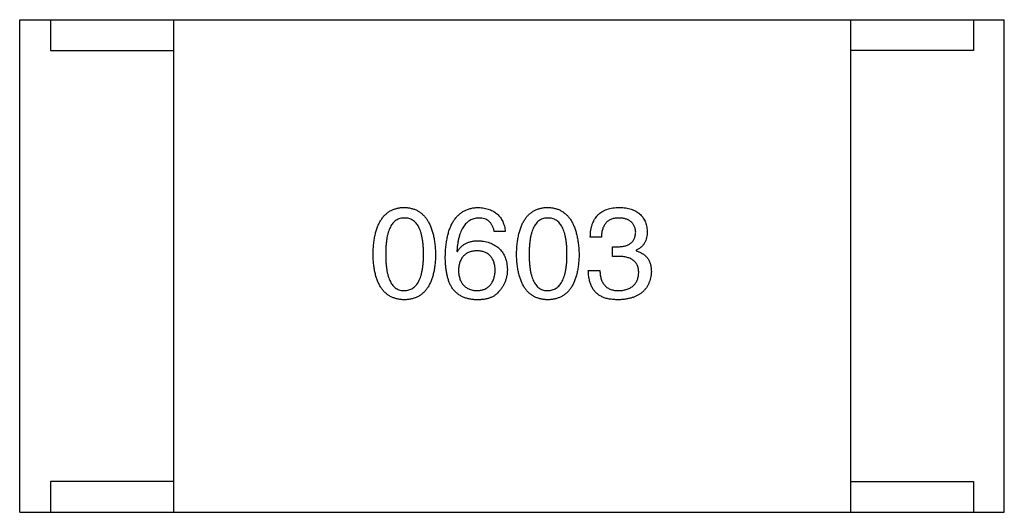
# Model space of a CAD drawing. Header units: millimetres. Extents: x 42 to 554, y 166 to 335.
# Tile 392 of 410: x 496.495 to 498.095, y 266.575 to 267.375. Entities that reach past the tile are written whole.
import ezdxf

# ---------------------------------------------------------------- set-up
doc = ezdxf.new("R2010")
doc.units = ezdxf.units.MM
doc.header["$LTSCALE"] = 30.734
doc.layers.get('0').update_dxf_attribs({"linetype": 'CONTINUOUS'})

msp = doc.modelspace()

# ---------------------------------------------------------------- linework, layer by layer
at = {"linetype": 'Continuous'}
for p, q in [((496.4946, 267.375), (498.0946, 267.375)), ((496.4946, 266.575), (496.4946, 267.375)), ((496.5446, 267.375), (496.5446, 267.325)), ((496.7446, 267.375), (496.7446, 266.575)), ((497.8446, 267.375), (497.8446, 266.575)), ((498.0446, 267.375), (498.0446, 267.325)), ((498.0946, 266.575), (498.0946, 267.375)), ((496.5446, 267.325), (496.7446, 267.325)), ((498.0446, 267.325), (497.8446, 267.325)), ((497.2837, 267.0309), (497.2657, 267.0309)), ((497.4398, 267.0219), (497.4218, 267.0219)), ((497.205, 266.9989), (497.2059, 266.9981)), ((497.4579, 267.0063), (497.4677, 267.0063)), ((497.4579, 266.9907), (497.4579, 267.0063)), ((497.4964, 267.0006), (497.4964, 266.9997)), ((497.4669, 266.9907), (497.4579, 266.9907)), ((497.4185, 266.9678), (497.4374, 266.9678)), ((496.7446, 266.625), (496.5446, 266.625)), ((496.5446, 266.625), (496.5446, 266.575)), ((497.8446, 266.625), (498.0446, 266.625)), ((498.0446, 266.625), (498.0446, 266.575)), ((496.4946, 266.575), (498.0946, 266.575))]:
    msp.add_line(p, q, dxfattribs=at)
for points, knots in [([(497.0688, 266.994), (497.0689, 266.997), (497.0691, 267.003), (497.0699, 267.0115), (497.0709, 267.0195), (497.0725, 267.0269), (497.0743, 267.0337), (497.0766, 267.04), (497.0792, 267.0457), (497.0822, 267.0507), (497.0855, 267.0553), (497.0893, 267.0592), (497.0934, 267.0625), (497.0979, 267.0653), (497.1029, 267.0674), (497.1081, 267.069), (497.1137, 267.07), (497.1176, 267.0701), (497.1196, 267.0702)], [0, 0, 0, 0, 0.088823, 0.172287, 0.250296, 0.323438, 0.392244, 0.456221, 0.516635, 0.573871, 0.628, 0.680335, 0.731489, 0.782557, 0.834044, 0.886738, 0.942089, 1, 1, 1, 1]), ([(497.1196, 267.0702), (497.1216, 267.0701), (497.1254, 267.0699), (497.1309, 267.0688), (497.1361, 267.0672), (497.141, 267.065), (497.1454, 267.0622), (497.1495, 267.0588), (497.1532, 267.0548), (497.1566, 267.0503), (497.1596, 267.0453), (497.1623, 267.0396), (497.1645, 267.0334), (497.1664, 267.0266), (497.168, 267.0193), (497.1692, 267.0114), (497.17, 267.0029), (497.1703, 266.997), (497.1704, 266.994)], [0, 0, 0, 0, 0.057415, 0.112361, 0.16496, 0.216437, 0.267441, 0.318839, 0.371478, 0.426325, 0.483626, 0.544235, 0.608673, 0.677374, 0.750405, 0.828394, 0.911525, 1, 1, 1, 1]), ([(497.1862, 266.9907), (497.1863, 266.9939), (497.1865, 267), (497.1873, 267.0088), (497.1885, 267.0171), (497.1901, 267.0248), (497.192, 267.0318), (497.1944, 267.0383), (497.1972, 267.0442), (497.2004, 267.0495), (497.204, 267.0542), (497.208, 267.0583), (497.2124, 267.0619), (497.2172, 267.0648), (497.2224, 267.067), (497.228, 267.0688), (497.234, 267.0699), (497.2382, 267.0701), (497.2403, 267.0702)], [0, 0, 0, 0, 0.087517, 0.169686, 0.246944, 0.319347, 0.387088, 0.450961, 0.511075, 0.567974, 0.622351, 0.675039, 0.726853, 0.778688, 0.83093, 0.884738, 0.941043, 1, 1, 1, 1]), ([(497.2403, 267.0702), (497.2419, 267.0701), (497.245, 267.0698), (497.2495, 267.0691), (497.2537, 267.0682), (497.2577, 267.0669), (497.2614, 267.0654), (497.2648, 267.0636), (497.268, 267.0615), (497.2709, 267.0592), (497.2734, 267.0566), (497.2757, 267.0537), (497.2778, 267.0506), (497.2795, 267.0472), (497.281, 267.0435), (497.2822, 267.0395), (497.2832, 267.0353), (497.2835, 267.0324), (497.2837, 267.0309)], [0, 0, 0, 0, 0.073784, 0.144317, 0.211047, 0.274818, 0.336501, 0.395724, 0.453465, 0.510016, 0.566585, 0.622844, 0.680328, 0.739335, 0.800408, 0.863904, 0.93053, 1, 1, 1, 1]), ([(497.3019, 266.994), (497.302, 266.997), (497.3022, 267.003), (497.303, 267.0115), (497.3041, 267.0195), (497.3056, 267.0269), (497.3075, 267.0337), (497.3097, 267.04), (497.3123, 267.0457), (497.3153, 267.0507), (497.3187, 267.0553), (497.3224, 267.0592), (497.3266, 267.0625), (497.3311, 267.0653), (497.336, 267.0674), (497.3413, 267.069), (497.3469, 267.07), (497.3508, 267.0701), (497.3528, 267.0702)], [0, 0, 0, 0, 0.088823, 0.172287, 0.250296, 0.323438, 0.392244, 0.456221, 0.516635, 0.573871, 0.628, 0.680335, 0.731489, 0.782557, 0.834044, 0.886738, 0.942089, 1, 1, 1, 1]), ([(497.3528, 267.0702), (497.3547, 267.0701), (497.3585, 267.0699), (497.3641, 267.0688), (497.3693, 267.0672), (497.3741, 267.065), (497.3786, 267.0622), (497.3827, 267.0588), (497.3864, 267.0548), (497.3898, 267.0503), (497.3928, 267.0453), (497.3954, 267.0396), (497.3977, 267.0334), (497.3996, 267.0266), (497.4011, 267.0193), (497.4023, 267.0114), (497.4032, 267.0029), (497.4034, 266.997), (497.4036, 266.994)], [0, 0, 0, 0, 0.057415, 0.112361, 0.16496, 0.216437, 0.267441, 0.318839, 0.371478, 0.426325, 0.483626, 0.544235, 0.608673, 0.677374, 0.750405, 0.828394, 0.911525, 1, 1, 1, 1]), ([(497.4218, 267.0219), (497.4219, 267.0238), (497.422, 267.0275), (497.4226, 267.0329), (497.4236, 267.038), (497.425, 267.0427), (497.4267, 267.047), (497.4288, 267.051), (497.4312, 267.0546), (497.434, 267.0578), (497.4372, 267.0607), (497.4407, 267.0631), (497.4446, 267.0653), (497.4489, 267.067), (497.4535, 267.0684), (497.4585, 267.0694), (497.4638, 267.0701), (497.4674, 267.0702), (497.4693, 267.0702)], [0, 0, 0, 0, 0.074804, 0.144899, 0.211458, 0.274554, 0.334363, 0.392059, 0.448123, 0.503024, 0.558154, 0.613471, 0.670844, 0.729926, 0.792003, 0.857405, 0.926768, 1, 1, 1, 1]), ([(497.4693, 267.0702), (497.4711, 267.0701), (497.4744, 267.07), (497.4793, 267.0693), (497.4838, 267.0685), (497.4881, 267.0673), (497.492, 267.0659), (497.4956, 267.0641), (497.499, 267.0621), (497.5019, 267.0598), (497.5046, 267.0573), (497.507, 267.0544), (497.509, 267.0513), (497.5108, 267.0479), (497.5122, 267.0443), (497.5132, 267.0403), (497.514, 267.0361), (497.5143, 267.0332), (497.5144, 267.0317)], [0, 0, 0, 0, 0.077845, 0.151584, 0.221397, 0.287366, 0.350104, 0.410398, 0.467998, 0.524388, 0.579979, 0.635152, 0.690917, 0.747936, 0.806661, 0.867861, 0.932479, 1, 1, 1, 1]), ([(497.1196, 267.053), (497.1184, 267.053), (497.116, 267.0529), (497.1125, 267.0522), (497.1093, 267.051), (497.1063, 267.0494), (497.1035, 267.0473), (497.101, 267.0447), (497.0988, 267.0417), (497.0968, 267.0382), (497.095, 267.0343), (497.0934, 267.0299), (497.0922, 267.025), (497.0911, 267.0197), (497.0903, 267.0139), (497.0897, 267.0077), (497.0893, 267.001), (497.0893, 266.9964), (497.0893, 266.994)], [0, 0, 0, 0, 0.049764, 0.097007, 0.143217, 0.188577, 0.235116, 0.282997, 0.333719, 0.387776, 0.445989, 0.508679, 0.576563, 0.649481, 0.728235, 0.812722, 0.903548, 1, 1, 1, 1]), ([(497.1508, 266.994), (497.1507, 266.9964), (497.1507, 267.001), (497.1503, 267.0077), (497.1497, 267.0139), (497.1489, 267.0197), (497.1478, 267.025), (497.1465, 267.0299), (497.1449, 267.0343), (497.1431, 267.0382), (497.141, 267.0417), (497.1387, 267.0447), (497.1361, 267.0473), (497.1333, 267.0494), (497.1302, 267.051), (497.1269, 267.0522), (497.1233, 267.0529), (497.1209, 267.053), (497.1196, 267.053)], [0, 0, 0, 0, 0.095719, 0.185854, 0.269738, 0.347952, 0.420315, 0.487894, 0.550245, 0.608186, 0.662454, 0.713283, 0.761375, 0.808209, 0.854301, 0.901312, 0.949396, 1, 1, 1, 1]), ([(497.2403, 267.053), (497.239, 267.0529), (497.2364, 267.0527), (497.2328, 267.0519), (497.2293, 267.0507), (497.2261, 267.0491), (497.223, 267.0471), (497.2203, 267.0447), (497.2177, 267.0418), (497.2154, 267.0387), (497.2133, 267.0351), (497.2114, 267.0311), (497.2098, 267.0267), (497.2084, 267.0219), (497.2072, 267.0167), (497.2062, 267.0111), (497.2055, 267.0052), (497.2052, 267.001), (497.205, 266.9989)], [0, 0, 0, 0, 0.054741, 0.107075, 0.158339, 0.208382, 0.258772, 0.310045, 0.362765, 0.417822, 0.475982, 0.537466, 0.602901, 0.673037, 0.747247, 0.826291, 0.910782, 1, 1, 1, 1]), ([(497.2657, 267.0309), (497.2653, 267.0326), (497.2646, 267.036), (497.2627, 267.0405), (497.2603, 267.0444), (497.2574, 267.0476), (497.2539, 267.05), (497.2498, 267.0518), (497.2452, 267.0529), (497.242, 267.053), (497.2403, 267.053)], [0, 0, 0, 0, 0.1439, 0.274233, 0.394478, 0.509388, 0.621911, 0.738504, 0.863414, 1, 1, 1, 1]), ([(497.3528, 267.053), (497.3515, 267.053), (497.3491, 267.0529), (497.3457, 267.0522), (497.3424, 267.051), (497.3394, 267.0494), (497.3367, 267.0473), (497.3342, 267.0447), (497.3319, 267.0417), (497.3299, 267.0382), (497.3281, 267.0343), (497.3266, 267.0299), (497.3253, 267.025), (497.3242, 267.0197), (497.3234, 267.0139), (497.3229, 267.0077), (497.3225, 267.001), (497.3225, 266.9964), (497.3224, 266.994)], [0, 0, 0, 0, 0.049764, 0.097007, 0.143217, 0.188577, 0.235116, 0.282997, 0.333719, 0.387776, 0.445989, 0.508679, 0.576563, 0.649481, 0.728235, 0.812722, 0.903548, 1, 1, 1, 1]), ([(497.3839, 266.994), (497.3839, 266.9964), (497.3838, 267.001), (497.3835, 267.0077), (497.3829, 267.0139), (497.382, 267.0197), (497.3809, 267.025), (497.3796, 267.0299), (497.3781, 267.0343), (497.3762, 267.0382), (497.3741, 267.0417), (497.3718, 267.0447), (497.3693, 267.0473), (497.3665, 267.0494), (497.3634, 267.051), (497.36, 267.0522), (497.3565, 267.0529), (497.354, 267.053), (497.3528, 267.053)], [0, 0, 0, 0, 0.095719, 0.185854, 0.269738, 0.347952, 0.420315, 0.487894, 0.550245, 0.608186, 0.662454, 0.713283, 0.761375, 0.808209, 0.854301, 0.901312, 0.949396, 1, 1, 1, 1]), ([(497.4685, 267.053), (497.4674, 267.053), (497.4652, 267.053), (497.462, 267.0526), (497.459, 267.052), (497.4563, 267.0511), (497.4537, 267.0501), (497.4514, 267.0487), (497.4493, 267.0471), (497.4474, 267.0453), (497.4457, 267.0432), (497.4442, 267.0408), (497.4429, 267.0383), (497.4419, 267.0355), (497.441, 267.0324), (497.4404, 267.0291), (497.44, 267.0256), (497.4399, 267.0231), (497.4398, 267.0219)], [0, 0, 0, 0, 0.069877, 0.136363, 0.198671, 0.257968, 0.315462, 0.370709, 0.425568, 0.479847, 0.535753, 0.592303, 0.651386, 0.713311, 0.778642, 0.84836, 0.921866, 1, 1, 1, 1]), ([(497.4956, 267.0301), (497.4955, 267.031), (497.4953, 267.0327), (497.4948, 267.0352), (497.4942, 267.0376), (497.4933, 267.0398), (497.4923, 267.0418), (497.491, 267.0437), (497.4896, 267.0454), (497.488, 267.0469), (497.4862, 267.0483), (497.4842, 267.0494), (497.4821, 267.0505), (497.4797, 267.0513), (497.4772, 267.052), (497.4744, 267.0525), (497.4715, 267.0529), (497.4695, 267.053), (497.4685, 267.053)], [0, 0, 0, 0, 0.067655, 0.132224, 0.194132, 0.253145, 0.309858, 0.366002, 0.421361, 0.47702, 0.532632, 0.590536, 0.65067, 0.713258, 0.779588, 0.848803, 0.921949, 1, 1, 1, 1]), ([(497.4677, 267.0063), (497.4688, 267.0063), (497.4709, 267.0064), (497.474, 267.0068), (497.4769, 267.0073), (497.4796, 267.008), (497.482, 267.0089), (497.4843, 267.01), (497.4863, 267.0112), (497.4882, 267.0126), (497.4899, 267.0142), (497.4913, 267.016), (497.4925, 267.0179), (497.4936, 267.02), (497.4944, 267.0223), (497.495, 267.0247), (497.4954, 267.0273), (497.4955, 267.0291), (497.4956, 267.0301)], [0, 0, 0, 0, 0.079415, 0.154091, 0.22508, 0.29186, 0.355026, 0.415127, 0.472418, 0.528511, 0.583551, 0.638361, 0.693547, 0.750023, 0.807857, 0.868401, 0.932259, 1, 1, 1, 1]), ([(497.5144, 267.0317), (497.5144, 267.0299), (497.5143, 267.0263), (497.5134, 267.0212), (497.512, 267.0166), (497.51, 267.0124), (497.5075, 267.0087), (497.5043, 267.0055), (497.5006, 267.0027), (497.4978, 267.0013), (497.4964, 267.0006)], [0, 0, 0, 0, 0.143686, 0.277942, 0.40333, 0.521785, 0.638573, 0.755208, 0.874773, 1, 1, 1, 1]), ([(497.2059, 266.9981), (497.2067, 266.9995), (497.2084, 267.0023), (497.2116, 267.0061), (497.2152, 267.0092), (497.2194, 267.0118), (497.224, 267.0137), (497.229, 267.0151), (497.2345, 267.016), (497.2383, 267.0161), (497.2403, 267.0161)], [0, 0, 0, 0, 0.122276, 0.239997, 0.35611, 0.473903, 0.59404, 0.720428, 0.855383, 1, 1, 1, 1]), ([(497.2403, 267.0161), (497.2421, 267.016), (497.2457, 267.0156), (497.2508, 267.0147), (497.2556, 267.0136), (497.2601, 267.0121), (497.2642, 267.0102), (497.268, 267.0081), (497.2714, 267.0056), (497.2745, 267.0029), (497.2773, 266.9998), (497.2797, 266.9963), (497.2818, 266.9926), (497.2836, 266.9886), (497.2849, 266.9842), (497.286, 266.9796), (497.2867, 266.9746), (497.2869, 266.9712), (497.287, 266.9694)], [0, 0, 0, 0, 0.074228, 0.144548, 0.211288, 0.274576, 0.335162, 0.393915, 0.450599, 0.506657, 0.562409, 0.618617, 0.676096, 0.735061, 0.79654, 0.860906, 0.928473, 1, 1, 1, 1]), ([(497.1196, 266.9202), (497.1176, 266.9203), (497.1137, 266.9205), (497.1081, 266.9214), (497.1029, 266.923), (497.098, 266.925), (497.0934, 266.9277), (497.0893, 266.9309), (497.0855, 266.9347), (497.0822, 266.9391), (497.0792, 266.944), (497.0766, 266.9495), (497.0743, 266.9556), (497.0725, 266.9622), (497.0709, 266.9693), (497.0699, 266.977), (497.0691, 266.9853), (497.0689, 266.9911), (497.0688, 266.994)], [0, 0, 0, 0, 0.059135, 0.115606, 0.169241, 0.221578, 0.273261, 0.324749, 0.377329, 0.431642, 0.488541, 0.548597, 0.612232, 0.680174, 0.752504, 0.829777, 0.912307, 1, 1, 1, 1]), ([(497.0893, 266.994), (497.0893, 266.9916), (497.0893, 266.987), (497.0897, 266.9803), (497.0903, 266.9741), (497.0911, 266.9683), (497.0922, 266.963), (497.0934, 266.9581), (497.095, 266.9537), (497.0968, 266.9498), (497.0988, 266.9463), (497.101, 266.9433), (497.1035, 266.9407), (497.1063, 266.9386), (497.1093, 266.937), (497.1125, 266.9358), (497.116, 266.9351), (497.1184, 266.935), (497.1196, 266.935)], [0, 0, 0, 0, 0.096457, 0.187288, 0.27178, 0.350132, 0.423455, 0.491343, 0.554037, 0.612253, 0.666313, 0.717038, 0.764921, 0.811214, 0.856775, 0.902988, 0.950234, 1, 1, 1, 1]), ([(497.1196, 266.935), (497.1209, 266.9351), (497.1233, 266.9352), (497.1269, 266.936), (497.1302, 266.9372), (497.1333, 266.9389), (497.1361, 266.941), (497.1387, 266.9437), (497.141, 266.9467), (497.1431, 266.9502), (497.1449, 266.9541), (497.1465, 266.9585), (497.1478, 266.9633), (497.1489, 266.9686), (497.1497, 266.9743), (497.1503, 266.9805), (497.1507, 266.9871), (497.1507, 266.9917), (497.1508, 266.994)], [0, 0, 0, 0, 0.050879, 0.099377, 0.146973, 0.193618, 0.240619, 0.289461, 0.34047, 0.395283, 0.453059, 0.515633, 0.582666, 0.655287, 0.732971, 0.815933, 0.905166, 1, 1, 1, 1]), ([(497.1704, 266.994), (497.1703, 266.9911), (497.1701, 266.9853), (497.1694, 266.977), (497.1683, 266.9693), (497.1667, 266.9622), (497.1649, 266.9556), (497.1626, 266.9495), (497.16, 266.944), (497.157, 266.9391), (497.1537, 266.9347), (497.1499, 266.9309), (497.1458, 266.9277), (497.1413, 266.925), (497.1364, 266.923), (497.1311, 266.9214), (497.1255, 266.9205), (497.1216, 266.9203), (497.1196, 266.9202)], [0, 0, 0, 0, 0.08769, 0.170218, 0.24749, 0.319818, 0.387758, 0.451391, 0.511445, 0.568185, 0.622681, 0.67526, 0.726746, 0.778428, 0.830764, 0.884397, 0.940866, 1, 1, 1, 1]), ([(497.2378, 266.9997), (497.2367, 266.9997), (497.2344, 266.9996), (497.2311, 266.9991), (497.228, 266.9984), (497.2252, 266.9975), (497.2225, 266.9964), (497.2201, 266.9949), (497.2179, 266.9933), (497.2159, 266.9914), (497.214, 266.9892), (497.2125, 266.9869), (497.2111, 266.9843), (497.2099, 266.9814), (497.209, 266.9783), (497.2083, 266.975), (497.2077, 266.9715), (497.2076, 266.969), (497.2075, 266.9678)], [0, 0, 0, 0, 0.070453, 0.136523, 0.199866, 0.260392, 0.318446, 0.374657, 0.430182, 0.485556, 0.541071, 0.598396, 0.657208, 0.718642, 0.783247, 0.851631, 0.923928, 1, 1, 1, 1]), ([(497.2673, 266.9686), (497.2672, 266.9698), (497.2671, 266.9722), (497.2666, 266.9757), (497.2658, 266.9789), (497.2649, 266.9819), (497.2638, 266.9846), (497.2625, 266.9872), (497.2609, 266.9895), (497.2592, 266.9916), (497.2572, 266.9934), (497.2551, 266.995), (497.2527, 266.9964), (497.2501, 266.9976), (497.2473, 266.9985), (497.2443, 266.9991), (497.2411, 266.9996), (497.2389, 266.9997), (497.2378, 266.9997)], [0, 0, 0, 0, 0.076288, 0.14871, 0.216387, 0.281386, 0.342528, 0.402111, 0.4591, 0.514852, 0.569974, 0.625644, 0.682226, 0.740156, 0.800362, 0.863471, 0.930116, 1, 1, 1, 1]), ([(497.3528, 266.9202), (497.3508, 266.9203), (497.3469, 266.9205), (497.3413, 266.9214), (497.336, 266.923), (497.3311, 266.925), (497.3266, 266.9277), (497.3224, 266.9309), (497.3187, 266.9347), (497.3154, 266.9391), (497.3123, 266.944), (497.3097, 266.9495), (497.3075, 266.9556), (497.3056, 266.9622), (497.3041, 266.9693), (497.303, 266.977), (497.3022, 266.9853), (497.302, 266.9911), (497.3019, 266.994)], [0, 0, 0, 0, 0.059135, 0.115606, 0.169241, 0.221578, 0.273261, 0.324749, 0.377329, 0.431642, 0.488541, 0.548597, 0.612232, 0.680174, 0.752504, 0.829777, 0.912307, 1, 1, 1, 1]), ([(497.3224, 266.994), (497.3225, 266.9916), (497.3225, 266.987), (497.3229, 266.9803), (497.3234, 266.9741), (497.3242, 266.9683), (497.3253, 266.963), (497.3266, 266.9581), (497.3281, 266.9537), (497.3299, 266.9498), (497.3319, 266.9463), (497.3342, 266.9433), (497.3367, 266.9407), (497.3394, 266.9386), (497.3424, 266.937), (497.3457, 266.9358), (497.3491, 266.9351), (497.3515, 266.935), (497.3528, 266.935)], [0, 0, 0, 0, 0.096457, 0.187288, 0.27178, 0.350132, 0.423455, 0.491343, 0.554037, 0.612253, 0.666313, 0.717038, 0.764921, 0.811214, 0.856775, 0.902988, 0.950234, 1, 1, 1, 1]), ([(497.3528, 266.935), (497.354, 266.9351), (497.3565, 266.9352), (497.36, 266.936), (497.3634, 266.9372), (497.3664, 266.9389), (497.3693, 266.941), (497.3718, 266.9437), (497.3742, 266.9467), (497.3762, 266.9502), (497.3781, 266.9541), (497.3796, 266.9585), (497.381, 266.9633), (497.382, 266.9686), (497.3829, 266.9743), (497.3835, 266.9805), (497.3838, 266.9871), (497.3839, 266.9917), (497.3839, 266.994)], [0, 0, 0, 0, 0.050879, 0.099377, 0.146973, 0.193618, 0.240619, 0.289461, 0.34047, 0.395283, 0.453059, 0.515633, 0.582666, 0.655287, 0.732971, 0.815933, 0.905166, 1, 1, 1, 1]), ([(497.4036, 266.994), (497.4035, 266.9911), (497.4033, 266.9853), (497.4025, 266.977), (497.4014, 266.9693), (497.3999, 266.9622), (497.398, 266.9556), (497.3958, 266.9495), (497.3932, 266.944), (497.3902, 266.9391), (497.3868, 266.9347), (497.3831, 266.9309), (497.3789, 266.9277), (497.3744, 266.925), (497.3695, 266.923), (497.3643, 266.9214), (497.3586, 266.9205), (497.3547, 266.9203), (497.3528, 266.9202)], [0, 0, 0, 0, 0.08769, 0.170218, 0.24749, 0.319818, 0.387758, 0.451391, 0.511445, 0.568185, 0.622681, 0.67526, 0.726746, 0.778428, 0.830764, 0.884397, 0.940866, 1, 1, 1, 1]), ([(497.4964, 266.9997), (497.4974, 266.9994), (497.4993, 266.9988), (497.5021, 266.9977), (497.5047, 266.9963), (497.5071, 266.9949), (497.5093, 266.9933), (497.5114, 266.9916), (497.5132, 266.9897), (497.5149, 266.9877), (497.5163, 266.9855), (497.5176, 266.9832), (497.5186, 266.9807), (497.5195, 266.978), (497.5202, 266.9753), (497.5206, 266.9724), (497.5209, 266.9693), (497.521, 266.9672), (497.521, 266.9661)], [0, 0, 0, 0, 0.069445, 0.136039, 0.200011, 0.261745, 0.322328, 0.381403, 0.438864, 0.496655, 0.554398, 0.612391, 0.672266, 0.733005, 0.79604, 0.861293, 0.928785, 1, 1, 1, 1]), ([(497.1968, 266.9399), (497.196, 266.9415), (497.1942, 266.9447), (497.192, 266.9499), (497.1902, 266.9556), (497.1888, 266.9617), (497.1876, 266.9683), (497.1868, 266.9754), (497.1862, 266.9829), (497.1862, 266.9881), (497.1862, 266.9907)], [0, 0, 0, 0, 0.101889, 0.209155, 0.322694, 0.442863, 0.569758, 0.70479, 0.848502, 1, 1, 1, 1]), ([(497.5005, 266.9637), (497.5005, 266.9648), (497.5004, 266.9669), (497.5, 266.97), (497.4994, 266.9728), (497.4985, 266.9755), (497.4973, 266.978), (497.4958, 266.9802), (497.4941, 266.9822), (497.4921, 266.984), (497.4898, 266.9856), (497.4874, 266.987), (497.4846, 266.9881), (497.4815, 266.9891), (497.4782, 266.9899), (497.4747, 266.9903), (497.4709, 266.9907), (497.4682, 266.9907), (497.4669, 266.9907)], [0, 0, 0, 0, 0.066518, 0.129194, 0.188613, 0.245254, 0.300032, 0.353805, 0.407079, 0.461108, 0.516272, 0.574141, 0.634837, 0.699275, 0.767504, 0.840272, 0.917505, 1, 1, 1, 1]), ([(497.2075, 266.9678), (497.2076, 266.9665), (497.2077, 266.964), (497.2083, 266.9603), (497.209, 266.9569), (497.21, 266.9538), (497.2111, 266.9508), (497.2126, 266.9482), (497.2142, 266.9457), (497.2161, 266.9436), (497.2181, 266.9416), (497.2204, 266.94), (497.2229, 266.9385), (497.2256, 266.9373), (497.2286, 266.9363), (497.2317, 266.9356), (497.2351, 266.9351), (497.2374, 266.935), (497.2386, 266.935)], [0, 0, 0, 0, 0.076467, 0.148148, 0.216496, 0.280559, 0.342274, 0.401168, 0.458322, 0.514073, 0.569257, 0.62465, 0.68124, 0.739113, 0.799947, 0.862804, 0.929597, 1, 1, 1, 1]), ([(497.2386, 266.935), (497.2397, 266.9351), (497.2419, 266.9353), (497.245, 266.9358), (497.2479, 266.9366), (497.2506, 266.9376), (497.2531, 266.9389), (497.2554, 266.9404), (497.2575, 266.9422), (497.2594, 266.9442), (497.2611, 266.9464), (497.2626, 266.9489), (497.2639, 266.9516), (497.265, 266.9545), (497.2659, 266.9577), (497.2666, 266.9611), (497.2671, 266.9648), (497.2672, 266.9673), (497.2673, 266.9686)], [0, 0, 0, 0, 0.066682, 0.130303, 0.190802, 0.248749, 0.30534, 0.361219, 0.415721, 0.471765, 0.528279, 0.586428, 0.64659, 0.710143, 0.776461, 0.846692, 0.921137, 1, 1, 1, 1]), ([(497.287, 266.9694), (497.287, 266.9677), (497.2869, 266.9642), (497.2862, 266.9591), (497.285, 266.9542), (497.2834, 266.9495), (497.2813, 266.945), (497.2788, 266.9406), (497.2758, 266.9364), (497.2734, 266.9338), (497.2722, 266.9325)], [0, 0, 0, 0, 0.12904, 0.253809, 0.377066, 0.499122, 0.621469, 0.744665, 0.870607, 1, 1, 1, 1]), ([(497.4406, 266.9251), (497.4398, 266.9256), (497.438, 266.9264), (497.4356, 266.9279), (497.4333, 266.9296), (497.4312, 266.9315), (497.4293, 266.9335), (497.4275, 266.9357), (497.4259, 266.9381), (497.4244, 266.9407), (497.4231, 266.9435), (497.4219, 266.9464), (497.421, 266.9496), (497.4202, 266.9529), (497.4195, 266.9563), (497.419, 266.96), (497.4187, 266.9638), (497.4186, 266.9664), (497.4185, 266.9678)], [0, 0, 0, 0, 0.056906, 0.113264, 0.168825, 0.223843, 0.279195, 0.335267, 0.392098, 0.450414, 0.51054, 0.572219, 0.636652, 0.703156, 0.773102, 0.845505, 0.921063, 1, 1, 1, 1]), ([(497.4374, 266.9678), (497.4374, 266.9664), (497.4375, 266.9639), (497.438, 266.9602), (497.4386, 266.9567), (497.4396, 266.9535), (497.4407, 266.9505), (497.4421, 266.9478), (497.4437, 266.9454), (497.4455, 266.9431), (497.4476, 266.9412), (497.4499, 266.9395), (497.4524, 266.9381), (497.4552, 266.937), (497.4582, 266.9361), (497.4614, 266.9354), (497.4649, 266.935), (497.4673, 266.935), (497.4685, 266.935)], [0, 0, 0, 0, 0.07723, 0.149593, 0.217944, 0.282232, 0.34411, 0.402297, 0.458791, 0.513966, 0.568538, 0.623291, 0.679957, 0.737243, 0.798142, 0.86118, 0.928728, 1, 1, 1, 1]), ([(497.521, 266.9661), (497.5208, 266.9643), (497.5206, 266.9608), (497.5197, 266.9558), (497.5185, 266.9511), (497.5168, 266.9467), (497.5148, 266.9426), (497.5124, 266.9389), (497.5096, 266.9355), (497.5065, 266.9324), (497.5029, 266.9297), (497.499, 266.9274), (497.4947, 266.9253), (497.49, 266.9236), (497.485, 266.9223), (497.4796, 266.9212), (497.4738, 266.9205), (497.4697, 266.9203), (497.4677, 266.9202)], [0, 0, 0, 0, 0.068236, 0.132937, 0.194125, 0.253174, 0.310181, 0.365986, 0.421096, 0.476216, 0.532352, 0.590232, 0.649824, 0.71274, 0.778406, 0.848058, 0.921922, 1, 1, 1, 1]), ([(497.4685, 266.935), (497.4697, 266.9351), (497.4721, 266.9352), (497.4756, 266.9358), (497.4788, 266.9365), (497.4818, 266.9373), (497.4846, 266.9384), (497.4872, 266.9397), (497.4896, 266.9412), (497.4917, 266.9429), (497.4936, 266.9449), (497.4953, 266.9469), (497.4967, 266.9493), (497.4979, 266.9518), (497.4989, 266.9544), (497.4997, 266.9573), (497.5002, 266.9604), (497.5004, 266.9626), (497.5005, 266.9637)], [0, 0, 0, 0, 0.076694, 0.149502, 0.218019, 0.283183, 0.345589, 0.405199, 0.462852, 0.519478, 0.575313, 0.630559, 0.687006, 0.744638, 0.804006, 0.866059, 0.931486, 1, 1, 1, 1]), ([(497.2354, 266.9202), (497.2333, 266.9203), (497.2293, 266.9206), (497.2235, 266.9217), (497.218, 266.9233), (497.213, 266.9255), (497.2083, 266.9282), (497.2041, 266.9316), (497.2002, 266.9354), (497.198, 266.9384), (497.1968, 266.9399)], [0, 0, 0, 0, 0.137449, 0.267856, 0.393219, 0.514735, 0.63397, 0.753734, 0.874967, 1, 1, 1, 1]), ([(497.2722, 266.9325), (497.2713, 266.9315), (497.2694, 266.9293), (497.2659, 266.9267), (497.262, 266.9245), (497.2576, 266.9228), (497.2527, 266.9214), (497.2474, 266.9206), (497.2415, 266.9201), (497.2375, 266.9202), (497.2354, 266.9202)], [0, 0, 0, 0, 0.105033, 0.21147, 0.321511, 0.438526, 0.563605, 0.698055, 0.843218, 1, 1, 1, 1]), ([(497.4677, 266.9202), (497.4663, 266.9203), (497.4636, 266.9203), (497.4596, 266.9205), (497.4559, 266.9209), (497.4524, 266.9214), (497.4491, 266.9221), (497.4461, 266.9229), (497.4432, 266.9239), (497.4415, 266.9248), (497.4406, 266.9251)], [0, 0, 0, 0, 0.15115, 0.29371, 0.429149, 0.55661, 0.677302, 0.791017, 0.898045, 1, 1, 1, 1])]:
    msp.add_open_spline(points, degree=3, knots=knots, dxfattribs=at)

doc.saveas('drawing.dxf')
